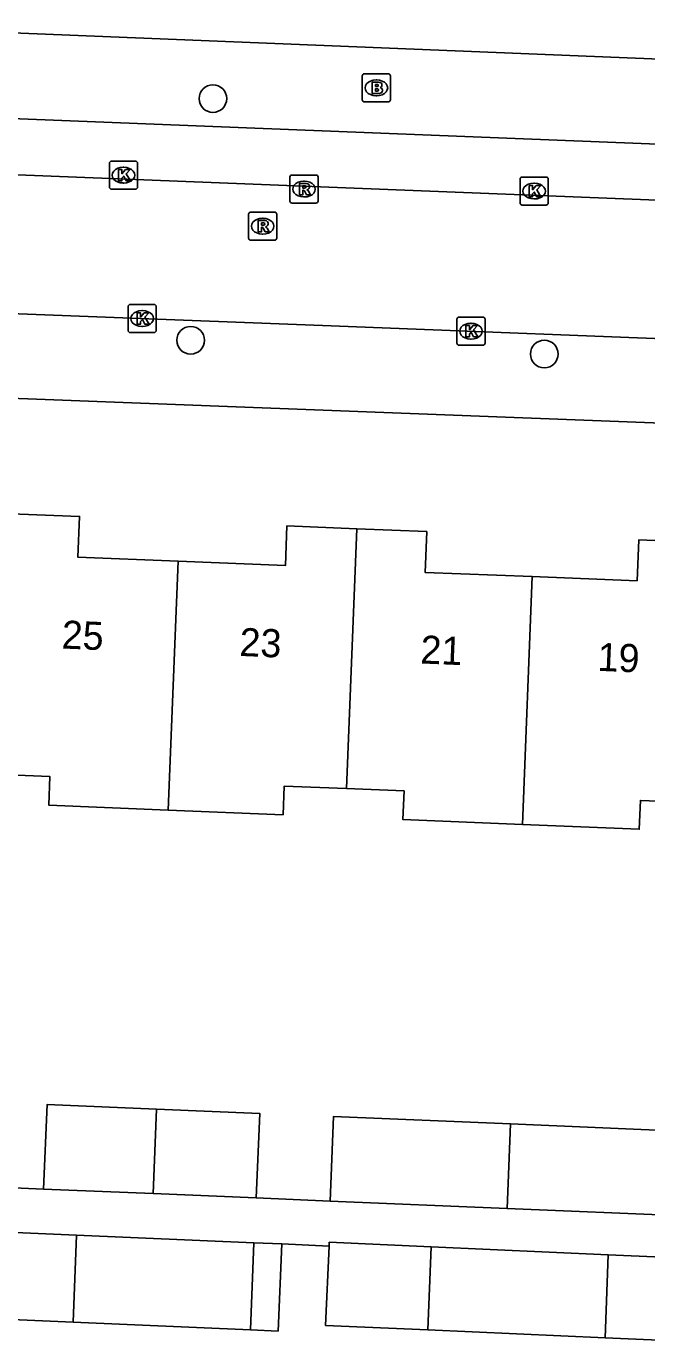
# Model space of a CAD drawing. Extents: x 160732 to 162105, y 387428 to 388479.
# Drawn here: x 161302.41 to 161324.46, y 387577.3 to 387624.21 of the extents above; entities that cross this region are included whole.
import ezdxf

# ---------------------------------------------------------------- set-up
doc = ezdxf.new("R2010")
doc.units = 0
for name, color, linetype in [('IMGEO_Boom', 7, 'Continuous'), ('IMGEO_Brandkraan', 7, 'Continuous'), ('IMGEO_Kolk', 7, 'Continuous'), ('IMGEO_Pand', 7, 'Continuous'), ('IMGEO_Pand_nummerreeks', 7, 'Continuous'), ('IMGEO_Rijbaan_lokaal_open', 7, 'Continuous'), ('IMGEO_Rioolput', 7, 'Continuous'), ('IMGEO_Voetpad_open', 7, 'Continuous')]:
    doc.layers.add(name, color=color, linetype=linetype)

msp = doc.modelspace()

# ---------------------------------------------------------------- linework, layer by layer
at = {"layer": 'IMGEO_Boom'}
for centre in [(161309.043, 387621.642), (161308.251, 387613.047), (161320.822, 387612.56)]:
    msp.add_circle(centre, 0.489, dxfattribs=at)
at = {"layer": 'IMGEO_Brandkraan'}
for p, q in [((161314.427, 387622.525), (161315.279, 387622.525)), ((161314.352, 387621.599), (161314.352, 387622.451)), ((161314.84, 387622.305), (161314.865, 387622.305)), ((161315.353, 387622.451), (161315.353, 387621.599)), ((161314.863, 387621.745), (161314.838, 387621.745)), ((161315.279, 387621.525), (161314.427, 387621.525))]:
    msp.add_line(p, q, dxfattribs=at)
for points in [[(161314.427, 387622.525), (161315.279, 387622.525)], [(161314.352, 387621.599), (161314.352, 387622.451)], [(161314.7, 387622.225), (161314.7, 387621.825), (161314.913, 387621.825)], [(161314.931, 387622.225), (161314.7, 387622.225)], [(161314.879, 387622.144), (161314.825, 387622.144), (161314.825, 387622.068)], [(161314.825, 387622.068), (161314.878, 387622.068)], [(161315.353, 387622.451), (161315.353, 387621.599)], [(161314.887, 387621.992), (161314.825, 387621.992), (161314.825, 387621.911)], [(161314.825, 387621.911), (161314.887, 387621.911)], [(161315.279, 387621.525), (161314.427, 387621.525)]]:
    msp.add_lwpolyline(points, dxfattribs=at)
for centre, radius, start, end in [((161314.429, 387622.449), 0.0765, 91.552, 178.448), ((161314.429, 387622.449), 0.0765, 91.552, 178.448), ((161315.277, 387622.449), 0.0765, 1.552, 88.448), ((161315.277, 387622.449), 0.0765, 1.552, 88.448), ((161314.88, 387622.106), 0.0379, 267.8285, 90.9355), ((161314.935, 387622.08), 0.145, 59.4692, 91.5367), ((161314.96, 387622.127), 0.0922, 285.5137, 58.1501), ((161314.429, 387621.601), 0.0765, 181.552, 268.448), ((161314.429, 387621.601), 0.0765, 181.552, 268.448), ((161314.888, 387621.951), 0.0404, 269.8759, 90.5077), ((161314.919, 387622.076), 0.251, 268.6676, 293.5347), ((161314.965, 387621.935), 0.105, 301.3115, 78.989), ((161315.277, 387621.601), 0.0765, 271.552, 358.448), ((161315.277, 387621.601), 0.0765, 271.552, 358.448)]:
    msp.add_arc(centre, radius, start, end, dxfattribs=at)
for centre, major_axis, ratio, start_param, end_param in [((161314.839, 387622.025), (-0.387, 0.002), 0.722429, 4.712389, 7.853982), ((161314.864, 387622.025), (-0.39, 0.002), 0.717154, 1.570796, 4.712389)]:
    msp.add_ellipse(centre, major_axis=major_axis, ratio=ratio, start_param=start_param, end_param=end_param, dxfattribs=at)
at = {"layer": 'IMGEO_Kolk'}
for p, q in [((161305.362, 387618.495), (161305.362, 387619.347)), ((161305.437, 387619.421), (161306.289, 387619.421)), ((161306.363, 387619.347), (161306.363, 387618.495)), ((161305.85, 387619.201), (161305.875, 387619.201)), ((161319.959, 387617.928), (161319.959, 387618.78)), ((161320.034, 387618.854), (161320.886, 387618.854)), ((161320.96, 387618.78), (161320.96, 387617.928)), ((161306.289, 387618.421), (161305.437, 387618.421)), ((161305.873, 387618.641), (161305.848, 387618.641)), ((161320.447, 387618.634), (161320.472, 387618.634)), ((161320.886, 387617.854), (161320.034, 387617.854)), ((161320.47, 387618.074), (161320.445, 387618.074)), ((161306.026, 387613.396), (161306.026, 387614.248)), ((161306.101, 387614.322), (161306.953, 387614.322)), ((161306.514, 387614.102), (161306.539, 387614.102)), ((161307.027, 387614.248), (161307.027, 387613.396)), ((161317.714, 387612.945), (161317.714, 387613.797)), ((161317.789, 387613.871), (161318.641, 387613.871)), ((161318.202, 387613.651), (161318.227, 387613.651)), ((161318.715, 387613.797), (161318.715, 387612.945)), ((161306.953, 387613.322), (161306.101, 387613.322)), ((161306.537, 387613.542), (161306.512, 387613.542)), ((161318.641, 387612.871), (161317.789, 387612.871)), ((161318.225, 387613.091), (161318.2, 387613.091))]:
    msp.add_line(p, q, dxfattribs=at)
for points in [[(161305.362, 387618.495), (161305.362, 387619.347)], [(161305.437, 387619.421), (161306.289, 387619.421)], [(161306.363, 387619.347), (161306.363, 387618.495)], [(161305.683, 387619.121), (161305.806, 387619.121), (161305.806, 387618.97), (161305.936, 387619.121), (161306.1, 387619.121), (161305.954, 387618.97), (161306.107, 387618.721), (161305.955, 387618.721), (161305.87, 387618.885), (161305.806, 387618.818), (161305.806, 387618.721), (161305.683, 387618.721), (161305.683, 387619.121)], [(161319.959, 387617.928), (161319.959, 387618.78)], [(161320.034, 387618.854), (161320.886, 387618.854)], [(161320.96, 387618.78), (161320.96, 387617.928)], [(161306.289, 387618.421), (161305.437, 387618.421)], [(161320.28, 387618.554), (161320.403, 387618.554), (161320.403, 387618.403), (161320.533, 387618.554), (161320.697, 387618.554), (161320.551, 387618.403), (161320.704, 387618.154), (161320.552, 387618.154), (161320.467, 387618.318), (161320.403, 387618.251), (161320.403, 387618.154), (161320.28, 387618.154), (161320.28, 387618.554)], [(161320.886, 387617.854), (161320.034, 387617.854)], [(161306.026, 387613.396), (161306.026, 387614.248)], [(161306.101, 387614.322), (161306.953, 387614.322)], [(161307.027, 387614.248), (161307.027, 387613.396)], [(161306.347, 387614.022), (161306.47, 387614.022), (161306.47, 387613.871), (161306.6, 387614.022), (161306.764, 387614.022), (161306.618, 387613.871), (161306.771, 387613.622), (161306.619, 387613.622), (161306.534, 387613.786), (161306.47, 387613.719), (161306.47, 387613.622), (161306.347, 387613.622), (161306.347, 387614.022)], [(161317.714, 387612.945), (161317.714, 387613.797)], [(161317.789, 387613.871), (161318.641, 387613.871)], [(161318.715, 387613.797), (161318.715, 387612.945)], [(161306.953, 387613.322), (161306.101, 387613.322)], [(161318.035, 387613.571), (161318.158, 387613.571), (161318.158, 387613.42), (161318.288, 387613.571), (161318.452, 387613.571), (161318.306, 387613.42), (161318.459, 387613.171), (161318.307, 387613.171), (161318.222, 387613.335), (161318.158, 387613.268), (161318.158, 387613.171), (161318.035, 387613.171), (161318.035, 387613.571)], [(161318.641, 387612.871), (161317.789, 387612.871)]]:
    msp.add_lwpolyline(points, dxfattribs=at)
for centre, start, end in [((161305.439, 387619.345), 91.552, 178.448), ((161305.439, 387619.345), 91.552, 178.448), ((161306.287, 387619.345), 1.552, 88.448), ((161306.287, 387619.345), 1.552, 88.448), ((161320.036, 387618.778), 91.552, 178.448), ((161320.036, 387618.778), 91.552, 178.448), ((161320.884, 387618.778), 1.552, 88.448), ((161320.884, 387618.778), 1.552, 88.448), ((161305.439, 387618.497), 181.552, 268.448), ((161305.439, 387618.497), 181.552, 268.448), ((161306.287, 387618.497), 271.552, 358.448), ((161306.287, 387618.497), 271.552, 358.448), ((161320.036, 387617.93), 181.552, 268.448), ((161320.036, 387617.93), 181.552, 268.448), ((161320.884, 387617.93), 271.552, 358.448), ((161320.884, 387617.93), 271.552, 358.448), ((161306.103, 387614.246), 91.552, 178.448), ((161306.103, 387614.246), 91.552, 178.448), ((161306.951, 387614.246), 1.552, 88.448), ((161306.951, 387614.246), 1.552, 88.448), ((161317.791, 387613.795), 91.552, 178.448), ((161317.791, 387613.795), 91.552, 178.448), ((161318.639, 387613.795), 1.552, 88.448), ((161318.639, 387613.795), 1.552, 88.448), ((161306.103, 387613.398), 181.552, 268.448), ((161306.103, 387613.398), 181.552, 268.448), ((161306.951, 387613.398), 271.552, 358.448), ((161306.951, 387613.398), 271.552, 358.448), ((161317.791, 387612.947), 181.552, 268.448), ((161317.791, 387612.947), 181.552, 268.448), ((161318.639, 387612.947), 271.552, 358.448), ((161318.639, 387612.947), 271.552, 358.448)]:
    msp.add_arc(centre, 0.0765, start, end, dxfattribs=at)
for centre, major_axis, ratio, start_param, end_param in [((161305.849, 387618.921), (-0.387, 0.002), 0.722429, 4.712389, 7.853982), ((161305.874, 387618.921), (-0.39, 0.002), 0.717154, 1.570796, 4.712389), ((161320.446, 387618.354), (-0.387, 0.002), 0.722429, 4.712389, 7.853982), ((161320.471, 387618.354), (-0.39, 0.002), 0.717154, 1.570796, 4.712389), ((161306.513, 387613.822), (-0.387, 0.002), 0.722429, 4.712389, 7.853982), ((161306.538, 387613.822), (-0.39, 0.002), 0.717154, 1.570796, 4.712389), ((161318.201, 387613.371), (-0.387, 0.002), 0.722429, 4.712389, 7.853982), ((161318.226, 387613.371), (-0.39, 0.002), 0.717154, 1.570796, 4.712389)]:
    msp.add_ellipse(centre, major_axis=major_axis, ratio=ratio, start_param=start_param, end_param=end_param, dxfattribs=at)
at = {"layer": 'IMGEO_Pand'}
for points in [[(161301.569, 387606.89), (161304.303, 387606.782), (161304.245, 387605.331), (161307.807, 387605.189)], [(161307.807, 387605.189), (161311.617, 387605.038), (161311.674, 387606.445), (161314.159, 387606.346)], [(161313.791, 387597.105), (161314.159, 387606.346)], [(161314.159, 387606.346), (161316.642, 387606.247), (161316.585, 387604.794), (161320.396, 387604.642)], [(161320.396, 387604.642), (161324.121, 387604.494), (161324.179, 387605.951), (161326.75, 387605.849)], [(161307.807, 387605.189), (161307.455, 387596.343)], [(161320.396, 387604.642), (161320.045, 387595.827)], [(161307.455, 387596.343), (161303.206, 387596.519), (161303.248, 387597.53), (161301.2, 387597.613)], [(161313.791, 387597.105), (161311.575, 387597.194), (161311.534, 387596.176), (161307.455, 387596.343)], [(161320.045, 387595.827), (161315.796, 387596.001), (161315.838, 387597.022), (161313.791, 387597.105)], [(161326.382, 387596.596), (161324.237, 387596.683), (161324.195, 387595.658), (161320.045, 387595.827)], [(161307.032, 387585.706), (161303.149, 387585.869), (161303.023, 387582.864)], [(161306.912, 387582.701), (161307.032, 387585.706)], [(161310.581, 387582.547), (161310.707, 387585.552), (161307.032, 387585.706)], [(161313.206, 387582.437), (161313.326, 387585.442), (161319.621, 387585.178)], [(161319.501, 387582.173), (161319.621, 387585.178)], [(161319.621, 387585.178), (161325.917, 387584.914)], [(161303.023, 387582.864), (161306.912, 387582.701)], [(161306.912, 387582.701), (161310.581, 387582.547)], [(161319.501, 387582.173), (161313.206, 387582.437)], [(161325.797, 387581.909), (161319.501, 387582.173)], [(161297.898, 387581.497), (161304.196, 387581.225)], [(161304.196, 387581.225), (161304.079, 387578.129)], [(161304.196, 387581.225), (161310.496, 387580.953)], [(161310.379, 387577.857), (161310.496, 387580.953)], [(161310.379, 387577.857), (161311.357, 387577.815), (161311.49, 387580.91)], [(161310.496, 387580.953), (161311.49, 387580.91)], [(161313.172, 387580.835), (161313.047, 387578.015), (161316.686, 387577.853)], [(161313.172, 387580.835), (161313.178, 387580.969), (161316.798, 387580.809)], [(161316.798, 387580.809), (161316.686, 387577.853)], [(161316.798, 387580.809), (161323.096, 387580.53)], [(161322.985, 387577.575), (161323.096, 387580.53)], [(161323.096, 387580.53), (161329.393, 387580.251)], [(161297.782, 387578.401), (161304.079, 387578.129)], [(161304.079, 387578.129), (161310.379, 387577.857)], [(161316.686, 387577.853), (161322.985, 387577.575)], [(161322.985, 387577.575), (161329.282, 387577.296)]]:
    msp.add_lwpolyline(points, dxfattribs=at)
at = {"layer": 'IMGEO_Rijbaan_lokaal_open'}
for points in [[(161273.653, 387620.056), (161343.386, 387617.292)], [(161343.203, 387612.394), (161312.936, 387613.577), (161289.172, 387614.484), (161272.446, 387615.211)]]:
    msp.add_lwpolyline(points, dxfattribs=at)
at = {"layer": 'IMGEO_Rioolput'}
for p, q in [((161311.779, 387617.999), (161311.779, 387618.851)), ((161311.854, 387618.925), (161312.706, 387618.925)), ((161312.78, 387618.851), (161312.78, 387617.999)), ((161312.267, 387618.705), (161312.292, 387618.705)), ((161312.706, 387617.925), (161311.854, 387617.925)), ((161312.29, 387618.145), (161312.265, 387618.145)), ((161310.311, 387616.679), (161310.311, 387617.531)), ((161310.386, 387617.605), (161311.238, 387617.605)), ((161310.799, 387617.385), (161310.824, 387617.385)), ((161311.312, 387617.531), (161311.312, 387616.679)), ((161311.238, 387616.605), (161310.386, 387616.605)), ((161310.822, 387616.825), (161310.797, 387616.825))]:
    msp.add_line(p, q, dxfattribs=at)
for points in [[(161311.779, 387617.999), (161311.779, 387618.851)], [(161311.854, 387618.925), (161312.706, 387618.925)], [(161312.78, 387618.851), (161312.78, 387617.999)], [(161312.368, 387618.623), (161312.116, 387618.625), (161312.116, 387618.225)], [(161312.116, 387618.225), (161312.24, 387618.225), (161312.24, 387618.387), (161312.251, 387618.387)], [(161312.294, 387618.544), (161312.24, 387618.544), (161312.24, 387618.463)], [(161312.24, 387618.463), (161312.292, 387618.463)], [(161312.298, 387618.358), (161312.369, 387618.225), (161312.509, 387618.225), (161312.444, 387618.351)], [(161312.706, 387617.925), (161311.854, 387617.925)], [(161310.311, 387616.679), (161310.311, 387617.531)], [(161310.386, 387617.605), (161311.238, 387617.605)], [(161311.312, 387617.531), (161311.312, 387616.679)], [(161310.9, 387617.303), (161310.648, 387617.305), (161310.648, 387616.905)], [(161310.648, 387616.905), (161310.772, 387616.905), (161310.772, 387617.067), (161310.783, 387617.067)], [(161310.826, 387617.224), (161310.772, 387617.224), (161310.772, 387617.143)], [(161310.772, 387617.143), (161310.824, 387617.143)], [(161310.83, 387617.038), (161310.901, 387616.905), (161311.041, 387616.905), (161310.976, 387617.031)], [(161311.238, 387616.605), (161310.386, 387616.605)]]:
    msp.add_lwpolyline(points, dxfattribs=at)
for centre, radius, start, end in [((161311.856, 387618.849), 0.0765, 91.552, 178.448), ((161311.856, 387618.849), 0.0765, 91.552, 178.448), ((161312.704, 387618.849), 0.0765, 1.552, 88.448), ((161312.704, 387618.849), 0.0765, 1.552, 88.448), ((161312.25, 387618.334), 0.0533, 26.0293, 88.6989), ((161312.276, 387618.652), 0.19, 274.7715, 282.9687), ((161312.3, 387618.448), 0.0964, 77.0061, 93.1865), ((161312.314, 387618.505), 0.0378, 276.6634, 79.6772), ((161312.367, 387618.513), 0.109, 350.3612, 89.416), ((161312.365, 387618.513), 0.112, 277.5842, 350.9817), ((161312.349, 387618.298), 0.108, 29.5134, 73.7905), ((161311.856, 387618.001), 0.0765, 181.552, 268.448), ((161311.856, 387618.001), 0.0765, 181.552, 268.448), ((161312.704, 387618.001), 0.0765, 271.552, 358.448), ((161312.704, 387618.001), 0.0765, 271.552, 358.448), ((161310.388, 387617.529), 0.0765, 91.552, 178.448), ((161310.388, 387617.529), 0.0765, 91.552, 178.448), ((161311.236, 387617.529), 0.0765, 1.552, 88.448), ((161311.236, 387617.529), 0.0765, 1.552, 88.448), ((161310.782, 387617.014), 0.0533, 26.0293, 88.6989), ((161310.808, 387617.332), 0.19, 274.7715, 282.9687), ((161310.832, 387617.128), 0.0964, 77.0061, 93.1865), ((161310.846, 387617.185), 0.0378, 276.6634, 79.6772), ((161310.899, 387617.193), 0.109, 350.3612, 89.416), ((161310.897, 387617.193), 0.112, 277.5842, 350.9817), ((161310.881, 387616.978), 0.108, 29.5134, 73.7905), ((161310.388, 387616.681), 0.0765, 181.552, 268.448), ((161310.388, 387616.681), 0.0765, 181.552, 268.448), ((161311.236, 387616.681), 0.0765, 271.552, 358.448), ((161311.236, 387616.681), 0.0765, 271.552, 358.448)]:
    msp.add_arc(centre, radius, start, end, dxfattribs=at)
for centre, major_axis, ratio, start_param, end_param in [((161312.266, 387618.425), (-0.387, 0.002), 0.722429, 4.712389, 7.853982), ((161312.291, 387618.425), (-0.39, 0.002), 0.717154, 1.570796, 4.712389), ((161310.798, 387617.105), (-0.387, 0.002), 0.722429, 4.712389, 7.853982), ((161310.823, 387617.105), (-0.39, 0.002), 0.717154, 1.570796, 4.712389)]:
    msp.add_ellipse(centre, major_axis=major_axis, ratio=ratio, start_param=start_param, end_param=end_param, dxfattribs=at)
at = {"layer": 'IMGEO_Voetpad_open'}
for points in [[(161296.376, 387624.211), (161394.861, 387620.206), (161397.417, 387620.182), (161397.549, 387620.176)], [(161290.826, 387621.371), (161418.868, 387616.287)], [(161350.027, 387609.14), (161295.346, 387611.244)], [(161294.114, 387583.32), (161294.11, 387583.238), (161294.347, 387583.228), (161300.618, 387582.965), (161303.023, 387582.864)], [(161310.581, 387582.547), (161313.206, 387582.437)], [(161311.49, 387580.91), (161313.172, 387580.835)]]:
    msp.add_lwpolyline(points, dxfattribs=at)

# ---------------------------------------------------------------- texts
at = {"layer": 'IMGEO_Pand_nummerreeks'}
for s, p in [('25', (161303.651, 387602.088)), ('23', (161309.971, 387601.824)), ('21', (161316.403, 387601.556)), ('19', (161322.7, 387601.294))]:
    msp.add_text(s, height=1, rotation=357.6165, dxfattribs=at).set_placement(p)

doc.saveas('drawing.dxf')
